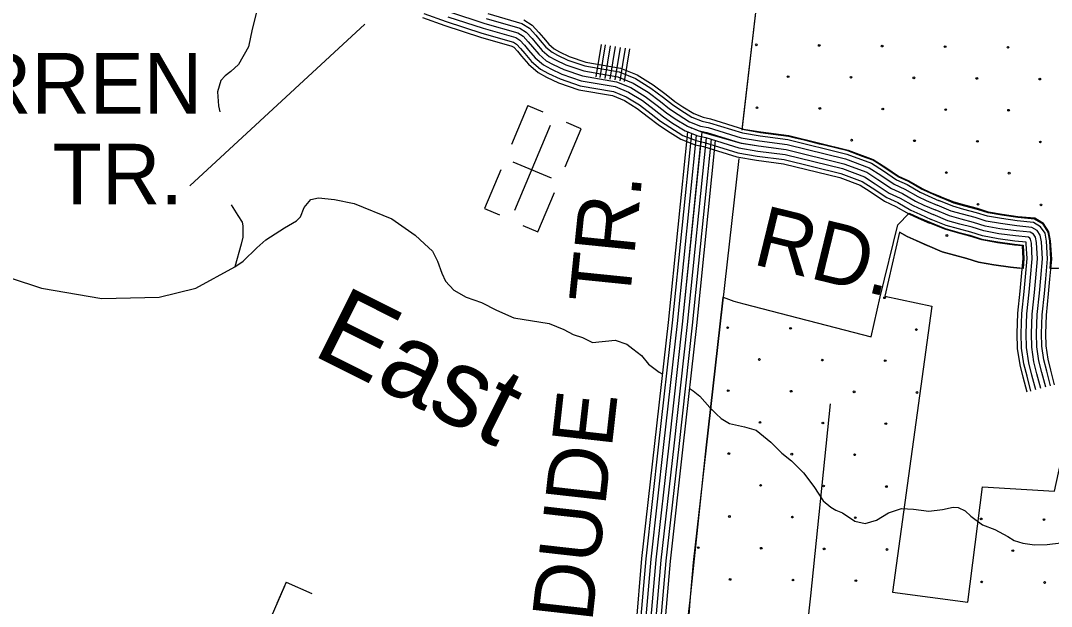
# Model space of a CAD drawing. Extents: x 1788175 to 1969470, y 584502 to 738744.
# Drawn here: x 1874562 to 1880863, y 627464 to 631044 of the extents above; entities that cross this region are included whole.
import ezdxf

# ---------------------------------------------------------------- set-up
doc = ezdxf.new("R2010")
doc.units = 0
for name, color, linetype in [('DESIGN - DRAINAGE - Bridges and Cross Drains Size Text', 7, 'Continuous'), ('DESIGN - EROSION CONTROL - Devices', 7, 'Continuous'), ('DESIGN - ROW - Right-of-Way and Easement Labels', 7, 'Continuous'), ('DESIGN - SCRATCH - User 1', 7, 'Continuous'), ('DESIGN - TRANSPORTATION - Text', 7, 'Continuous'), ('DESIGN - UTILITIES - Cable (Underground) with Text', 7, 'Continuous'), ('SURVEY - DRAINAGE - Bridges', 7, 'Continuous'), ('SURVEY - TRANSPORTATION - Roads', 7, 'Continuous')]:
    doc.layers.add(name, color=color, linetype=linetype)

msp = doc.modelspace()

# ---------------------------------------------------------------- linework, layer by layer
at = {"layer": 'DESIGN - EROSION CONTROL - Devices'}
for centre in [(1879058.9, 630896), (1879443.5, 630892.3), (1879828, 630888.5), (1880212.6, 630884.8), (1880597.2, 630881.1), (1879253.1, 630701.9), (1879637.6, 630698.1), (1880022.2, 630694.4), (1880406.7, 630690.7), (1880791.3, 630686.9), (1879062.7, 630511.5), (1879447.2, 630507.7), (1879831.8, 630504), (1880216.3, 630500.3), (1880600.9, 630496.5), (1879641.4, 630313.6), (1880025.9, 630309.8), (1880410.5, 630306.1), (1880795, 630302.4), (1880220.1, 630115.7), (1880604.6, 630112), (1880414.2, 629921.6), (1880798.8, 629917.8), (1880223.8, 629731.1), (1879843, 629350.3), (1878883.5, 629167.4), (1879268, 629163.6), (1880037.1, 629156.2), (1879077.6, 628973.2), (1879462.2, 628969.5), (1879846.7, 628965.8), (1878887.2, 628782.8), (1879271.8, 628779.1), (1879656.3, 628775.4), (1880040.9, 628771.6), (1879081.3, 628588.7), (1879465.9, 628585), (1879850.4, 628581.2), (1878890.9, 628398.3), (1879275.5, 628394.5), (1879660, 628390.8), (1879085.1, 628204.1), (1879469.6, 628200.4), (1879854.2, 628196.7), (1878894.7, 628013.7), (1879279.2, 628010), (1879663.8, 628006.3), (1880432.9, 627998.8), (1880817.4, 627995.1), (1878704.3, 627823.3), (1879088.8, 627819.6), (1879473.4, 627815.8), (1879857.9, 627812.1), (1880627, 627804.6), (1878898.4, 627629.2), (1879283, 627625.4), (1879667.5, 627621.7), (1880436.6, 627614.2), (1880821.2, 627610.5)]:
    msp.add_circle(centre, 5.28, dxfattribs=at)
at = {"layer": 'DESIGN - ROW - Right-of-Way and Easement Labels'}
msp.add_lwpolyline([(1876665.1, 631022.1), (1875595.1, 630035.5)], dxfattribs=at)
at = {"layer": 'DESIGN - SCRATCH - User 1'}
for points in [[(1878973.1, 630378.1), (1879079.6, 631304.8), (1878524, 631329.1)], [(1880854.5, 629528.4), (1880859.6, 629587.3), (1880853.1, 629698.6), (1880843.1, 629752.3), (1880811.5, 629799.9), (1880759.4, 629831.2), (1880656.7, 629840.8), (1880560.2, 629854.4), (1880477, 629869.3), (1880410.3, 629890.3), (1880333.1, 629910.8), (1880266.4, 629929.4), (1880218.9, 629949.9), (1880178.2, 629964.7), (1880102, 629999.2), (1880069.4, 630013.8), (1879989.3, 630060), (1879925.9, 630088.9), (1879895.6, 630109.1), (1879868.6, 630127.2), (1879834, 630150.1), (1879796.9, 630174.2), (1879771.2, 630190.9), (1879708.7, 630214.2), (1879618.4, 630247.8), (1879474.8, 630282.8), (1879445.5, 630290), (1879360.6, 630310.7), (1879296.1, 630326.4), (1879255.8, 630336.3), (1879085.1, 630358.8), (1878973.1, 630378.1)], [(1878855.8, 629355), (1878921.1, 629328.8), (1878982.6, 629312.7), (1879761.2, 629111.2), (1879815.1, 629356.4), (1879924.9, 629796.3), (1879993.6, 629867.7), (1880049.5, 629841.8), (1880212.9, 629773.6), (1880291.1, 629751.8), (1880364.6, 629732.4), (1880437.7, 629709.3), (1880534.2, 629692), (1880637.5, 629677.5), (1880689.9, 629672.6), (1880694.8, 629589.7), (1880689.6, 629530.2)], [(1879933.5, 629752.3), (1879844.2, 629360.3), (1880132.4, 629299.3), (1879891.3, 627552), (1880351.3, 627491), (1880441.3, 628194), (1880880.9, 628167.7), (1880945.2, 628457.8), (1881280.9, 628419.6), (1881365.3, 628807.7), (1882686, 628582.7), (1882744.4, 628992.9), (1882396.7, 628991.1), (1881799.4, 629181.6), (1881745.3, 629205.1), (1881653.3, 629264.1)], [(1880104.9, 629669), (1880035.3, 629699.7), (1879981, 629724.9), (1879933.5, 629752.3)], [(1880689.6, 629530.2), (1880613.5, 629537.2), (1880511.5, 629551.5), (1880417.5, 629568.3), (1880345.7, 629591), (1880270.6, 629610.9), (1880195.5, 629631.8), (1880104.9, 629669)], [(1881653.3, 629264.1), (1881606.2, 629344.1), (1881538.4, 629430.2), (1881486.5, 629484.2), (1881438.6, 629526.3), (1881370.7, 629568.4), (1881318.8, 629582.4), (1881260.8, 629584.4), (1881186.9, 629576.5), (1881124.9, 629568.5), (1881060.9, 629552.5), (1880905, 629528.6), (1880854.5, 629528.4)], [(1878653.9, 627501.4), (1878752.2, 628432.7), (1878835.1, 629173.3), (1878855.8, 629355)], [(1877601.4, 626425.8), (1878124.9, 626368.5), (1877911.3, 626772.9), (1877939.6, 626777.4), (1877985.6, 626785.9), (1878034.9, 626783.9), (1878051.3, 626785.9), (1878077.6, 626789), (1878104.8, 626792.3), (1878127.8, 626803.2), (1878166.8, 626821.6), (1878206.6, 626859.2), (1878225.9, 626878.1), (1878247.7, 626899.9), (1878281.9, 626928.9), (1878321.7, 626956.2), (1878339.3, 626972.9), (1878369, 627001), (1878378.1, 627012.7), (1878407.5, 627003.7), (1878588.4, 626950.1), (1878653.9, 627501.4)]]:
    msp.add_lwpolyline(points, dxfattribs=at)
at = {"layer": 'DESIGN - TRANSPORTATION - Text'}
for points in [[(1876086.4, 631333.4), (1876026.4, 631184.9), (1875977, 630991.6), (1875954.6, 630883.6), (1875893.7, 630776.2), (1875847.6, 630734.2), (1875811.6, 630706.2), (1875785.6, 630678.2), (1875765.6, 630608.2), (1875771.5, 630524.1), (1875779.7, 630485.7)], [(1871908.3, 630482.5), (1872237, 630299), (1872560.5, 630209.1), (1872848, 630200.1), (1873063.6, 630209.1), (1873342.2, 630173.1), (1873566.8, 630101.2), (1873782.5, 629957.3), (1874052, 629705.5), (1874303.6, 629534.6), (1874689.9, 629408.7), (1875058.3, 629345.7), (1875408.7, 629354.7), (1875633.4, 629408.7), (1875870.8, 629539.1)], [(1875870.8, 629539.1), (1875922.5, 629573.5), (1876006.6, 629655.6), (1876060.6, 629703.6), (1876174.6, 629777.6), (1876248.6, 629819.6), (1876272.6, 629845.6), (1876294.7, 629901.6), (1876336.7, 629951.7), (1876382.7, 629961.7), (1876480.6, 629951.6), (1876600.5, 629925.6), (1876830.4, 629833.5), (1876974.2, 629733.4), (1877030.1, 629679.4), (1877080.1, 629635.3), (1877110, 629573.3), (1877135.9, 629501.2), (1877157.9, 629451.2), (1877209.8, 629397.2), (1877285.7, 629353.1), (1877379.6, 629321.1), (1877471.5, 629275), (1877577.5, 629227), (1877793.3, 629192.9), (1877881.3, 629156.9)], [(1875849.4, 629918.4), (1875888.8, 629853.7), (1875916.7, 629811.7), (1875920.7, 629789.7), (1875920.7, 629721.6), (1875910.6, 629677.6), (1875870.8, 629539.1)], [(1877881.3, 629156.9), (1877939.2, 629126.9), (1877997.2, 629106.8), (1878057.1, 629076.8), (1878197, 629090.8), (1878267, 629066.7), (1878304.9, 629038.7), (1878356.9, 628996.7), (1878398.8, 628944.6), (1878464.7, 628896.6), (1878482.7, 628886.5)], [(1878654.7, 628794), (1878672.5, 628782.5), (1878714.5, 628748.5), (1878774.4, 628680.4), (1878814.3, 628640.4), (1878844.3, 628612.4), (1878894.3, 628582.3), (1878986.2, 628562.3), (1879058.1, 628542.3), (1879148, 628468.2), (1879213.9, 628400.2), (1879273.9, 628354.1), (1879347.8, 628280.1), (1879409.7, 628196), (1879467.6, 628109.9), (1879513.5, 628069.9), (1879545.5, 628051.9), (1879585.4, 628035.9), (1879661.4, 627985.8), (1879723.3, 627971.8), (1879793.3, 627991.8), (1879867.3, 628035.8), (1879945.3, 628061.8), (1880019.3, 628057.8), (1880113.2, 628045.8), (1880197.2, 628055.8), (1880261.2, 628069.8), (1880293.2, 628067.7), (1880335.1, 628047.7), (1880371.1, 628015.7), (1880441, 627963.7), (1880516.9, 627933.6), (1880596.9, 627891.6), (1880634.8, 627867.6), (1880688.8, 627851.5), (1880758.7, 627841.5), (1880836.7, 627843.5), (1880920.7, 627853.5)]]:
    msp.add_lwpolyline(points, dxfattribs=at)
at = {"layer": 'DESIGN - UTILITIES - Cable (Underground) with Text'}
for p, q in [((1877661.7, 630524.9), (1877561.5, 630287)), ((1877661.9, 630524.8), (1877753.6, 630486.2)), ((1877988.4, 630383), (1877897.9, 630421.1)), ((1877890.9, 630151.2), (1877988.5, 630382.9)), ((1877571.2, 630180.9), (1877804.9, 630082.5)), ((1877496.2, 630131.8), (1877396.5, 629895.2)), ((1877723.4, 629753.3), (1877824.6, 629993.7)), ((1877396.5, 629895.2), (1877488.4, 629856.5)), ((1877631.5, 629791.9), (1877722.8, 629753.5)), ((1876175.4, 627588.2), (1876072.6, 627353.4)), ((1876185.6, 627611.7), (1876128.5, 627481.1)), ((1876185.6, 627611.7), (1876342.4, 627543.1))]:
    msp.add_line(p, q, dxfattribs=at)
msp.add_lwpolyline([(1877582.8, 629885.6), (1877801.3, 630404.5)], dxfattribs=at)
at = {"layer": 'SURVEY - DRAINAGE - Bridges'}
for points in [[(1878972.3, 630374.5), (1879079.6, 631304.8), (1878524, 631329.1)], [(1878952.5, 630201.6), (1878835.1, 629173.3), (1878752.2, 628432.7), (1878673.5, 627733), (1878652.8, 627495.3), (1878635.3, 627271.8), (1878588.4, 626950.1)], [(1879933.5, 629752.3), (1879844.2, 629360.3), (1880132.4, 629299.3), (1879891.3, 627552), (1880351.3, 627491), (1880441.3, 628194), (1880880.9, 628167.7), (1880945.2, 628457.8), (1881280.9, 628419.6), (1881365.3, 628807.7), (1882686, 628582.7), (1882744.4, 628992.9), (1882396.7, 628991.1), (1881799.4, 629181.6), (1881745.3, 629205.1), (1881653.3, 629264.1)], [(1879933.5, 629752.3), (1879981, 629724.9), (1880035.3, 629699.7), (1880103.6, 629669.5)], [(1880104.9, 629669), (1880195.5, 629631.8), (1880270.6, 629610.9), (1880345.7, 629591), (1880417.5, 629568.3), (1880511.5, 629551.5), (1880613.5, 629537.2), (1880670.6, 629531.8)]]:
    msp.add_lwpolyline(points, dxfattribs=at)
at = {"layer": 'SURVEY - TRANSPORTATION - Roads'}
for points in [[(1876206.8, 631395.8), (1876308.5, 631370.3), (1876817.9, 631225.9), (1876927.7, 631183.8), (1877045.6, 631145.7), (1877183.4, 631097.6), (1877399.2, 631027.4), (1877600.9, 630969.3), (1877632.9, 630949.2), (1877664.8, 630915.2), (1877690.8, 630883.2), (1877728.7, 630839.1), (1877774.6, 630799.1), (1877816.5, 630777), (1877882.4, 630745), (1877996.3, 630706.9), (1878204.1, 630670.7), (1878292, 630634.6), (1878379.8, 630580.6), (1878453.7, 630524.5), (1878509.6, 630480.4), (1878563.5, 630444.4), (1878637.4, 630398.3), (1878664.9, 630387.6)], [(1876207.9, 631395.6), (1876308.5, 631370.3), (1876817.9, 631225.9), (1876927.7, 631183.8), (1877045.6, 631145.7), (1877183.4, 631097.6), (1877399.2, 631027.4), (1877600.9, 630969.3), (1877632.9, 630949.2), (1877664.8, 630915.2), (1877690.8, 630883.2), (1877728.7, 630839.1), (1877774.6, 630799.1), (1877816.5, 630777), (1877882.4, 630745), (1877996.3, 630706.9), (1878204.1, 630670.7), (1878292, 630634.6), (1878379.8, 630580.6), (1878453.7, 630524.5), (1878509.6, 630480.4), (1878563.5, 630444.4), (1878637.4, 630398.3), (1878727.4, 630363.2)], [(1877183.4, 631097.6), (1877399.2, 631027.4), (1877600.9, 630969.3), (1877632.9, 630949.2), (1877664.8, 630915.2), (1877690.8, 630883.2), (1877728.7, 630839.1), (1877774.6, 630799.1), (1877816.5, 630777), (1877882.4, 630745), (1877996.3, 630706.9), (1878204.1, 630670.7), (1878292, 630634.6), (1878379.8, 630580.6), (1878453.7, 630524.5), (1878509.6, 630480.4), (1878563.5, 630444.4), (1878637.4, 630398.3), (1878709.3, 630370.2), (1878757.3, 630360.2), (1878959.9, 630297.2)], [(1877017.7, 631062.6), (1877155.4, 631014.5), (1877373.5, 630943.6), (1877564.8, 630888.4), (1877576.7, 630880.9), (1877598.7, 630857.5), (1877623.4, 630826.9), (1877666.3, 630777.1), (1877724.7, 630726.2), (1877776.9, 630698.7), (1877849.2, 630663.6), (1877974.8, 630621.6), (1878179.6, 630585.9), (1878252.1, 630556.2), (1878330.2, 630508.1), (1878400, 630455.1), (1878458, 630409.4), (1878515.9, 630370.7), (1878597.9, 630319.6), (1878684.2, 630285.9), (1878735.2, 630275.2), (1878939.4, 630211.7)], [(1877025.9, 631086.9), (1877163.6, 631038.9), (1877381, 630968.2), (1877575.4, 630912.1), (1877593.2, 630901), (1877618.1, 630874.4), (1877643.2, 630843.4), (1877684.6, 630795.3), (1877739.3, 630747.6), (1877788.5, 630721.7), (1877859, 630687.5), (1877981.1, 630646.6), (1878186.8, 630610.8), (1878263.8, 630579.2), (1878344.8, 630529.3), (1878415.8, 630475.4), (1878473.1, 630430.2), (1878529.9, 630392.3), (1878609.5, 630342.6), (1878691.6, 630310.6), (1878741.7, 630300.1), (1878945.4, 630236.8)], [(1877173.5, 631068.2), (1877390.1, 630997.8), (1877588.2, 630940.7), (1877613, 630925.1), (1877641.4, 630894.8), (1877667, 630863.3), (1877706.6, 630817.2), (1877757, 630773.3), (1877802.5, 630749.4), (1877870.7, 630716.2), (1877988.7, 630676.7), (1878195.5, 630640.8), (1878277.9, 630606.9), (1878362.3, 630555), (1878434.7, 630500), (1878491.4, 630455.3), (1878546.7, 630418.3), (1878623.5, 630370.5), (1878700.4, 630340.4), (1878749.5, 630330.2), (1878952.7, 630267)], [(1877408.3, 631057.1), (1877613.7, 630997.9), (1877652.8, 630973.4), (1877688.2, 630935.6), (1877714.6, 630903), (1877750.7, 630861), (1877792.2, 630824.8), (1877830.5, 630804.7), (1877894.2, 630773.7), (1878003.9, 630737), (1878212.7, 630700.7), (1878306.1, 630662.4), (1878397.4, 630606.2), (1878472.7, 630549), (1878527.9, 630505.5), (1878580.4, 630470.4), (1878651.4, 630426.1), (1878718.2, 630400.1), (1878765.1, 630390.2), (1878967.1, 630327.4)], [(1877417.4, 631086.7), (1877626.5, 631026.4), (1877672.6, 630997.5), (1877711.6, 630956), (1877738.4, 630922.9), (1877772.8, 630882.9), (1877809.9, 630850.6), (1877844.5, 630832.4), (1877905.9, 630802.5), (1878011.5, 630767.2), (1878221.4, 630730.6), (1878320.2, 630690.1), (1878414.9, 630631.8), (1878491.6, 630573.5), (1878546.1, 630530.6), (1878597.2, 630496.5), (1878665.3, 630454), (1878727.1, 630429.9), (1878772.9, 630420.3), (1878974.4, 630357.7)], [(1877636.7, 631049.2), (1877688.5, 631016.7), (1877730.2, 630972.2), (1877757.3, 630938.8), (1877790.4, 630900.4), (1877823.9, 630871.1), (1877855.7, 630854.4), (1877915.3, 630825.4), (1878017.6, 630791.2), (1878228.3, 630754.5), (1878331.4, 630712.2), (1878428.9, 630652.2), (1878506.8, 630593.1), (1878560.6, 630550.6), (1878610.6, 630517.2), (1878676.5, 630476.2), (1878734.1, 630453.6), (1878779.1, 630444.2), (1878980.1, 630381.7)], [(1878080.5, 630700.4), (1878113.2, 630899.2)], [(1878104.9, 630696.4), (1878137.6, 630895.2)], [(1878135.4, 630691.4), (1878168.1, 630890.1)], [(1878166, 630686.3), (1878198.7, 630885.1)], [(1878166, 630686.3), (1878198.7, 630885.1)], [(1878196.6, 630681.3), (1878229.3, 630880.1)], [(1878227.2, 630676.3), (1878259.9, 630875)], [(1878252.6, 630672.1), (1878285.3, 630870.9)], [(1878323.6, 627337.9), (1878360, 627757.6), (1878439, 628459), (1878521.7, 629198.9), (1878640.3, 630363.9)], [(1878348.2, 627335.3), (1878384.6, 627755.2), (1878463.5, 628456.3), (1878546.3, 629196.3), (1878664.2, 630354.6)], [(1878379, 627332.1), (1878415.5, 627752.1), (1878494.3, 628452.8), (1878577.1, 629193), (1878694.2, 630342.9)], [(1878409.9, 627328.8), (1878446.3, 627749), (1878525.1, 628449.4), (1878608, 629189.7), (1878727.4, 630363.2)], [(1878727.4, 630363.2), (1878967.1, 630296), (1879072.9, 630278), (1879240.8, 630255.8), (1879594.4, 630169.6), (1879734.2, 630117.4), (1879802.1, 630073.4), (1879886, 630017.3), (1879951.9, 629987.2), (1880031.7, 629941.2), (1880083.7, 629917.1), (1880151.6, 629887.1)], [(1878974.4, 630357.7), (1879082.2, 630339.3), (1879252.2, 630316.9), (1879612.6, 630228.9), (1879762.2, 630173.2), (1879836.2, 630125.2), (1879916.2, 630071.6), (1879980.3, 630042.4), (1880060.3, 629996.2), (1880109.3, 629973.6), (1880176.7, 629943.8)], [(1878980.1, 630381.7), (1879085.9, 630363.7), (1879256.8, 630341.2), (1879619.9, 630252.6), (1879773.4, 630195.4), (1879849.8, 630145.8), (1879928.3, 630093.3), (1879991.6, 630064.4), (1880071.7, 630018.2), (1880119.4, 629996.1), (1880184.6, 629968.3)], [(1878409.9, 627328.8), (1878446.3, 627749), (1878525.1, 628449.4), (1878608, 629189.7), (1878724.6, 630335.4)], [(1878440.7, 627325.6), (1878477.2, 627746), (1878555.9, 628445.9), (1878638.8, 629186.4), (1878755.1, 630328.4)], [(1878471.5, 627322.4), (1878508, 627742.9), (1878586.7, 628442.4), (1878669.6, 629183.1), (1878785.3, 630319)], [(1878497.1, 627319.7), (1878533.6, 627740.3), (1878612.3, 628439.6), (1878695.2, 629180.4), (1878810.3, 630311.3)], [(1878959.9, 630297.2), (1879072.9, 630278), (1879240.8, 630255.8), (1879594.4, 630169.6), (1879734.2, 630117.4), (1879802.1, 630073.4), (1879886, 630017.3), (1879951.9, 629987.2), (1880031.7, 629941.2), (1880083.7, 629917.1), (1880151.6, 629887.1)], [(1878967.1, 630327.4), (1879077.6, 630308.6), (1879246.5, 630286.4), (1879603.5, 630199.2), (1879748.2, 630145.3), (1879819.1, 630099.3), (1879901.1, 630044.5), (1879966.1, 630014.8), (1880046, 629968.7), (1880096.5, 629945.4), (1880164.1, 629915.4)], [(1878945.4, 630236.8), (1879063.7, 630216.6), (1879229.3, 630194.8), (1879576.1, 630110.2), (1879706.2, 630061.7), (1879768, 630021.6), (1879855.7, 629963), (1879923.5, 629932.1), (1880003.2, 629886.1), (1880058.1, 629860.6), (1880127.8, 629829.7)], [(1878952.7, 630267), (1879068.3, 630247.3), (1879235, 630225.3), (1879585.3, 630139.9), (1879720.2, 630089.6), (1879785, 630047.5), (1879870.8, 629990.1), (1879937.7, 629959.7), (1880017.5, 629913.6), (1880070.9, 629888.9), (1880139, 629858.7)], [(1878939.4, 630211.7), (1879059.8, 630191.2), (1879224.6, 630169.5), (1879568.6, 630085.6), (1879694.5, 630038.6), (1879753.8, 630000.1), (1879843.1, 629940.4), (1879911.7, 629909.2), (1879991.3, 629863.2), (1880047.5, 629837.2), (1880118.4, 629806.7)], [(1880882.5, 628818.5), (1880858.8, 628907.9), (1880842.1, 628975.5), (1880829.7, 629055.9), (1880827.9, 629131.7), (1880831.9, 629244.1), (1880845.8, 629373.8), (1880854, 629464.7), (1880864.7, 629587.2), (1880858.1, 629699.2), (1880847.9, 629754.2), (1880815.1, 629803.6), (1880761, 629836.1), (1880657.3, 629845.8), (1880561, 629859.4), (1880478.2, 629874.2), (1880411.7, 629895.1), (1880334.4, 629915.6), (1880268, 629934.1), (1880184.9, 629968.2)], [(1880827.7, 628804), (1880803.9, 628893.8), (1880786.4, 628964.3), (1880773, 629051), (1880771.2, 629132.1), (1880775.3, 629248.1), (1880789.3, 629379.4), (1880797.5, 629469.7), (1880807.8, 629588.1), (1880801.7, 629692.3), (1880794.2, 629732.5), (1880774.9, 629761.6), (1880742.9, 629780.8), (1880650.6, 629789.5), (1880552, 629803.4), (1880464.6, 629819), (1880395.9, 629840.7), (1880319.5, 629860.8), (1880249.6, 629880.4), (1880163.4, 629915.7)], [(1880857.7, 628812), (1880833.9, 628901.5), (1880816.8, 628970.4), (1880804, 629053.7), (1880802.2, 629131.9), (1880806.2, 629245.9), (1880820.2, 629376.3), (1880828.3, 629467), (1880838.9, 629587.6), (1880832.5, 629696.1), (1880823.5, 629744.4), (1880796.9, 629784.5), (1880752.8, 629811), (1880654.3, 629820.3), (1880556.9, 629834), (1880472.1, 629849.1), (1880404.6, 629870.4), (1880327.6, 629890.8), (1880259.6, 629909.7), (1880175.1, 629944.4)], [(1880767.8, 628788.1), (1880743.8, 628878.4), (1880725.5, 628952.1), (1880711.1, 629045.5), (1880709.2, 629132.5), (1880713.4, 629252.5), (1880727.6, 629385.4), (1880735.7, 629475.2), (1880745.6, 629588.9), (1880740, 629684.8), (1880735.6, 629708.7), (1880731, 629715.6), (1880723, 629720.4), (1880643.4, 629727.9), (1880542.2, 629742.1), (1880449.8, 629758.6), (1880378.7, 629781.1), (1880303.3, 629801), (1880229.4, 629821.6), (1880139.8, 629858.4)], [(1880797.7, 628796.1), (1880773.9, 628886.1), (1880756, 628958.2), (1880742.1, 629048.2), (1880740.2, 629132.3), (1880744.3, 629250.3), (1880758.5, 629382.4), (1880766.6, 629472.4), (1880776.7, 629588.5), (1880770.9, 629688.6), (1880764.9, 629720.6), (1880752.9, 629738.6), (1880733, 629750.6), (1880647, 629758.7), (1880547.1, 629772.7), (1880457.2, 629788.8), (1880387.3, 629810.9), (1880311.4, 629830.9), (1880239.5, 629851), (1880151.6, 629887.1)], [(1880797.7, 628796.1), (1880773.9, 628886.1), (1880756, 628958.2), (1880742.1, 629048.2), (1880740.2, 629132.3), (1880744.3, 629250.3), (1880758.5, 629382.4), (1880766.6, 629472.4), (1880776.7, 629588.5), (1880770.9, 629688.6), (1880764.9, 629720.6), (1880752.9, 629738.6), (1880733, 629750.6), (1880647, 629758.7), (1880547.1, 629772.7), (1880457.2, 629788.8), (1880387.3, 629810.9), (1880311.4, 629830.9), (1880239.5, 629851), (1880151.6, 629887.1)], [(1880713.9, 628773.8), (1880689.9, 628864.6), (1880670.9, 628941.1), (1880655.5, 629040.6), (1880653.4, 629132.8), (1880657.8, 629256.5), (1880672.2, 629390.9), (1880680.2, 629480.1), (1880689.8, 629589.7), (1880685.2, 629668), (1880636.9, 629672.5), (1880533.4, 629687.1), (1880436.5, 629704.4), (1880363.2, 629727.6), (1880288.7, 629747.2), (1880211.3, 629768.8), (1880118.7, 629806.8)], [(1880737.8, 628780.2), (1880713.8, 628870.7), (1880695.1, 628946), (1880680.2, 629042.8), (1880678.2, 629132.7), (1880682.5, 629254.7), (1880696.8, 629388.5), (1880704.8, 629477.9), (1880714.6, 629589.4), (1880709.2, 629681), (1880707.4, 629690.7), (1880639.8, 629697.1), (1880537.3, 629711.5), (1880442.4, 629728.5), (1880370, 629751.3), (1880295.1, 629771.1), (1880219.3, 629792.2), (1880128, 629829.7)], [(1879310, 626787.8), (1879392.8, 627528.2), (1879512.3, 628701.7)]]:
    msp.add_lwpolyline(points, dxfattribs=at)

# ---------------------------------------------------------------- texts
at = {"layer": 'DESIGN - DRAINAGE - Bridges and Cross Drains Size Text'}
msp.add_text('East', height=475, rotation=333.39341, dxfattribs=at).set_placement((1876335.5, 629005.4))
at = {"layer": 'DESIGN - ROW - Right-of-Way and Easement Labels'}
for s, p in [('SUE WARREN', (1872318.1, 630476.3)), ('TR.', (1874756.7, 629921.3))]:
    msp.add_text(s, height=370, dxfattribs=at).set_placement(p)
for s, rotation, p in [('TR.', 84.18723, (1878281.5, 629302.1)), ('RD.', 346.28917, (1879028.1, 629557.6)), ('DUDE', 83.58152, (1878055, 627361.9))]:
    msp.add_text(s, height=370, rotation=rotation, dxfattribs=at).set_placement(p)

doc.saveas('drawing.dxf')
